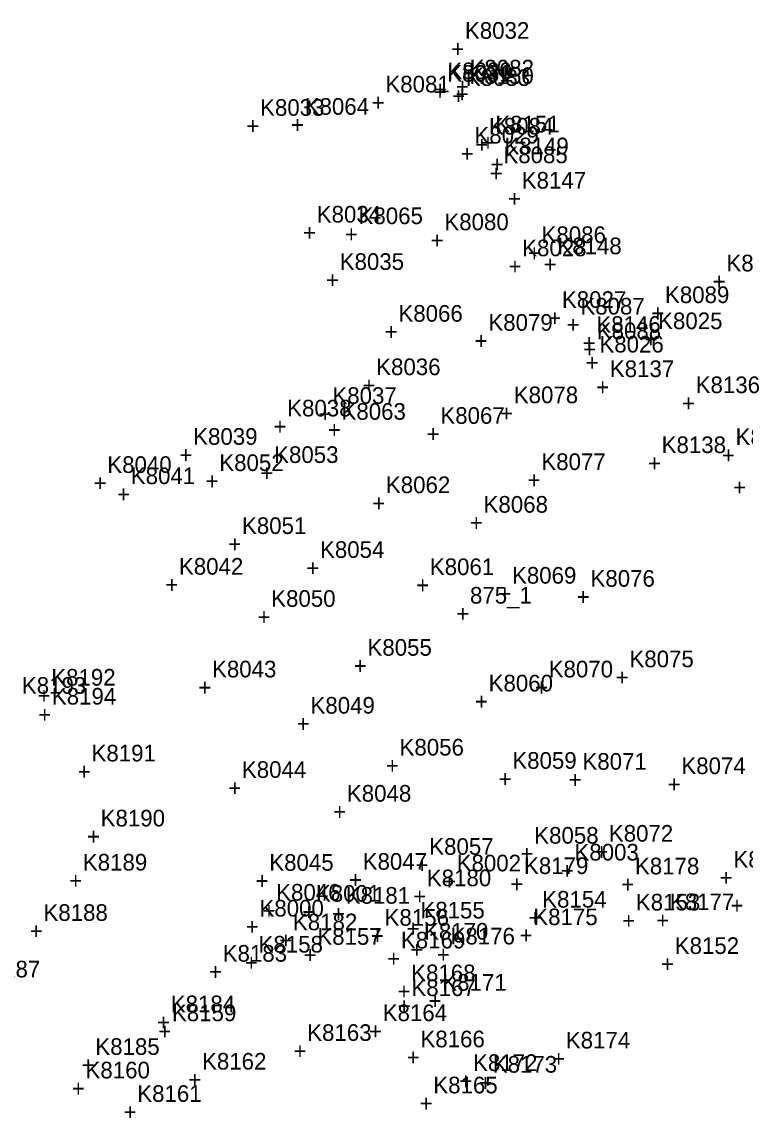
# Model space of a CAD drawing. Extents: x 1036751 to 1042192, y 772604 to 785439.
# Drawn here: x 1041558.5 to 1041667.1, y 774565.2 to 774729.9 of the extents above; entities that cross this region are included whole.
import ezdxf

# ---------------------------------------------------------------- set-up
doc = ezdxf.new("R2010")
doc.units = 0
for name, color, linetype in [('S_Buildings', 7, 'Continuous'), ('S_Buildings_SillElevation', 7, 'Continuous'), ('S_Control_Temp_Traverse', 7, 'Continuous'), ('S_Ground_Elevation', 7, 'Continuous'), ('S_Ground_LevelString', 7, 'Continuous'), ('S_Property_Garden', 7, 'Continuous'), ('S_Property_Lawn', 7, 'Continuous'), ('S_Property_Mailbox', 7, 'Continuous'), ('S_Roadway_Drive_Gravel', 7, 'Continuous')]:
    doc.layers.add(name, color=color, linetype=linetype)

msp = doc.modelspace()

# ---------------------------------------------------------------- texts
at = {"layer": 'S_Buildings'}
for s, p in [('K8150', (1041625.71, 774720.55)), ('+', (1041623.65, 774717.8)), ('K8149', (1041630.97, 774709.99)), ('+', (1041628.91, 774707.24)), ('K8147', (1041633.57, 774704.83)), ('+', (1041631.5, 774702.08)), ('K8146', (1041644.78, 774683.17)), ('+', (1041642.72, 774680.42))]:
    msp.add_text(s, height=2.5, dxfattribs=at).set_placement(p)
at = {"layer": 'S_Buildings_SillElevation'}
for s, p in [('K8151', (1041629.6, 774713.27)), ('+', (1041627.53, 774710.52)), ('K8148', (1041638.92, 774694.98)), ('+', (1041636.86, 774692.23))]:
    msp.add_text(s, height=2.5, dxfattribs=at).set_placement(p)
at = {"layer": 'S_Control_Temp_Traverse'}
for s, p in [('875', (1041625.8, 774642.49)), ('875', (1041625.8, 774642.49)), ('875', (1041625.8, 774642.49)), ('875_1', (1041625.8, 774642.49)), ('+', (1041623.74, 774639.75)), ('+', (1041623.74, 774639.75)), ('+', (1041623.74, 774639.75)), ('+', (1041623.74, 774639.75))]:
    msp.add_text(s, height=2.5, dxfattribs=at).set_placement(p)
at = {"layer": 'S_Ground_Elevation'}
for s, p in [('K8082', (1041625.74, 774721.68)), ('K8083', (1041625.17, 774720.26)), ('+', (1041623.68, 774718.93)), ('+', (1041623.11, 774717.51)), ('K8084', (1041628.65, 774712.95)), ('+', (1041626.59, 774710.2)), ('K8085', (1041630.82, 774708.65)), ('+', (1041628.76, 774705.9)), ('K8086', (1041636.55, 774696.66)), ('+', (1041634.49, 774693.91)), ('K8090', (1041664.32, 774692.4)), ('+', (1041662.26, 774689.65)), ('K8089', (1041655.09, 774687.64)), ('K8087', (1041642.38, 774685.92)), ('+', (1041653.03, 774684.89)), ('+', (1041640.32, 774683.17)), ('K8088', (1041644.85, 774682.21)), ('+', (1041642.79, 774679.46)), ('K8137', (1041646.81, 774676.52)), ('+', (1041644.75, 774673.77)), ('K8136', (1041659.7, 774674.11)), ('+', (1041657.64, 774671.36)), ('K8138', (1041654.59, 774665.1)), ('K8135', (1041665.7, 774666.3)), ('+', (1041663.64, 774663.55)), ('+', (1041652.53, 774662.35)), ('K8154', (1041636.65, 774596.82)), ('K8153', (1041650.72, 774596.39)), ('K8156', (1041612.97, 774594.1)), ('K8155', (1041618.35, 774595.19)), ('+', (1041634.59, 774594.07)), ('+', (1041648.66, 774593.64)), ('K8157', (1041602.87, 774591.24)), ('+', (1041610.91, 774591.35)), ('K8169', (1041615.43, 774590.69)), ('+', (1041616.29, 774592.44)), ('K8170', (1041618.89, 774592.02)), ('K8158', (1041594.04, 774590.07)), ('K8152', (1041656.56, 774589.86)), ('+', (1041600.81, 774588.49)), ('+', (1041613.36, 774587.94)), ('+', (1041616.83, 774589.27)), ('+', (1041591.98, 774587.32)), ('K8168', (1041616.97, 774585.76)), ('+', (1041654.5, 774587.11)), ('K8171', (1041621.64, 774584.34)), ('+', (1041614.91, 774583.01)), ('K8167', (1041617, 774583.54)), ('+', (1041619.58, 774581.59)), ('K8159', (1041581.03, 774579.76)), ('K8164', (1041612.69, 774579.77)), ('+', (1041614.93, 774580.79)), ('+', (1041578.97, 774577.01)), ('K8163', (1041601.35, 774576.8)), ('+', (1041610.63, 774577.02)), ('K8166', (1041618.36, 774575.84)), ('+', (1041599.29, 774574.05)), ('+', (1041616.3, 774573.09)), ('K8160', (1041568.05, 774571.17)), ('K8162', (1041585.55, 774572.49)), ('K8172', (1041626.26, 774572.28)), ('+', (1041583.49, 774569.74)), ('+', (1041565.99, 774568.42)), ('K8161', (1041575.82, 774567.64)), ('K8165', (1041620.29, 774568.92)), ('+', (1041624.19, 774569.53)), ('+', (1041573.76, 774564.89)), ('+', (1041618.23, 774566.17))]:
    msp.add_text(s, height=2.5, dxfattribs=at).set_placement(p)
at = {"layer": 'S_Ground_LevelString'}
for s, p in [('K8081', (1041613.09, 774719.28)), ('K8064', (1041600.97, 774715.93)), ('+', (1041611.02, 774716.53)), ('+', (1041598.91, 774713.18)), ('K8065', (1041609.06, 774699.5)), ('K8080', (1041621.95, 774698.58)), ('+', (1041607, 774696.75)), ('+', (1041619.89, 774695.83)), ('K8066', (1041615.05, 774684.84)), ('K8079', (1041628.56, 774683.48)), ('+', (1041612.99, 774682.09)), ('+', (1041626.49, 774680.73)), ('K8078', (1041632.38, 774672.6)), ('K8063', (1041606.5, 774670.11)), ('K8067', (1041621.35, 774669.5)), ('+', (1041630.32, 774669.85)), ('+', (1041604.44, 774667.36)), ('+', (1041619.29, 774666.75)), ('K8053', (1041596.38, 774663.62)), ('K8052', (1041588.14, 774662.41)), ('K8077', (1041636.52, 774662.56)), ('K8041', (1041574.85, 774660.44)), ('+', (1041594.31, 774660.87)), ('+', (1041586.08, 774659.66)), ('K8062', (1041613.17, 774659.09)), ('+', (1041634.45, 774659.81)), ('+', (1041572.79, 774657.69)), ('+', (1041611.11, 774656.34)), ('K8068', (1041627.84, 774656.15)), ('K8051', (1041591.55, 774652.95)), ('+', (1041625.78, 774653.4)), ('+', (1041589.48, 774650.2)), ('K8054', (1041603.27, 774649.36)), ('K8042', (1041582.08, 774646.84)), ('K8061', (1041619.77, 774646.78)), ('+', (1041601.21, 774646.61)), ('K8069', (1041632.11, 774645.49)), ('K8076', (1041643.9, 774645.03)), ('+', (1041580.02, 774644.09)), ('+', (1041617.71, 774644.03)), ('K8050', (1041595.94, 774642.01)), ('+', (1041630.05, 774642.74)), ('+', (1041641.84, 774642.28)), ('+', (1041593.88, 774639.26)), ('K8055', (1041610.4, 774634.66)), ('K8075', (1041649.75, 774632.93)), ('K8043', (1041587.05, 774631.41)), ('+', (1041608.34, 774631.91)), ('K8070', (1041637.62, 774631.41)), ('K8060', (1041628.6, 774629.3)), ('+', (1041647.69, 774630.18)), ('+', (1041584.99, 774628.66)), ('+', (1041635.56, 774628.66)), ('K8049', (1041601.84, 774625.96)), ('+', (1041626.54, 774626.55)), ('+', (1041599.78, 774623.21)), ('K8056', (1041615.22, 774619.67)), ('K8059', (1041632.16, 774617.68)), ('K8071', (1041642.69, 774617.54)), ('K8044', (1041591.54, 774616.31)), ('+', (1041613.16, 774616.92)), ('K8074', (1041657.55, 774616.88)), ('+', (1041630.1, 774614.93)), ('+', (1041640.62, 774614.79)), ('+', (1041655.49, 774614.13)), ('+', (1041589.48, 774613.56)), ('K8048', (1041607.31, 774612.74)), ('+', (1041605.25, 774609.99)), ('K8058', (1041635.45, 774606.43)), ('K8072', (1041646.66, 774606.73)), ('K8057', (1041619.68, 774604.76)), ('K8045', (1041595.65, 774602.36)), ('K8047', (1041609.68, 774602.51)), ('+', (1041633.38, 774603.68)), ('+', (1041644.6, 774603.98)), ('K8073', (1041665.36, 774602.84)), ('+', (1041617.62, 774602.01)), ('+', (1041593.59, 774599.61)), ('+', (1041607.62, 774599.76)), ('+', (1041663.3, 774600.09)), ('K8046', (1041596.69, 774597.87)), ('+', (1041594.63, 774595.12))]:
    msp.add_text(s, height=2.5, dxfattribs=at).set_placement(p)
at = {"layer": 'S_Property_Garden'}
for s, p in [('K8175', (1041635.31, 774594.19)), ('K8176', (1041622.88, 774591.29)), ('+', (1041633.25, 774591.44)), ('+', (1041620.82, 774588.54)), ('K8174', (1041640.2, 774575.66)), ('K8173', (1041629.22, 774572.03)), ('+', (1041638.14, 774572.91)), ('+', (1041627.16, 774569.28))]:
    msp.add_text(s, height=2.5, dxfattribs=at).set_placement(p)
at = {"layer": 'S_Property_Lawn'}
for s, p in [('K8192', (1041562.9, 774630.17)), ('K8193', (1041558.49, 774628.95)), ('+', (1041560.83, 774627.42)), ('K8191', (1041568.95, 774618.78)), ('+', (1041566.88, 774616.03)), ('K8190', (1041570.32, 774609.02)), ('+', (1041568.26, 774606.27)), ('K8189', (1041567.65, 774602.39)), ('K8179', (1041633.91, 774601.87)), ('K8178', (1041650.58, 774601.82)), ('+', (1041565.59, 774599.64)), ('K8180', (1041619.32, 774600.03)), ('K8181', (1041607.13, 774597.41)), ('+', (1041631.85, 774599.12)), ('+', (1041648.52, 774599.07)), ('+', (1041617.26, 774597.28)), ('K8177', (1041655.83, 774596.44)), ('K8188', (1041561.73, 774594.83)), ('+', (1041605.07, 774594.66)), ('K8182', (1041599.2, 774593.42)), ('+', (1041653.77, 774593.69)), ('+', (1041559.67, 774592.08)), ('+', (1041597.14, 774590.67)), ('K8183', (1041588.65, 774588.7)), ('K8187', (1041551.58, 774586.34)), ('+', (1041586.59, 774585.95)), ('K8184', (1041580.85, 774581.11)), ('+', (1041578.79, 774578.36)), ('K8185', (1041569.52, 774574.7)), ('+', (1041567.46, 774571.95))]:
    msp.add_text(s, height=2.5, dxfattribs=at).set_placement(p)
at = {"layer": 'S_Property_Mailbox'}
for s, p in [('K8194', (1041562.99, 774627.32)), ('+', (1041560.93, 774624.57))]:
    msp.add_text(s, height=2.5, dxfattribs=at).set_placement(p)
at = {"layer": 'S_Roadway_Drive_Gravel'}
for s, p in [('K8032', (1041625.04, 774727.34)), ('+', (1041622.98, 774724.59)), ('K8031', (1041622.38, 774720.88)), ('K8030', (1041622.4, 774721.27)), ('+', (1041620.32, 774718.13)), ('+', (1041620.34, 774718.52)), ('K8033', (1041594.27, 774715.77)), ('+', (1041592.21, 774713.02)), ('K8029', (1041626.47, 774711.61)), ('+', (1041624.41, 774708.86)), ('K8034', (1041602.78, 774699.73)), ('+', (1041600.72, 774696.98)), ('K8028', (1041633.64, 774694.67)), ('K8035', (1041606.23, 774692.62)), ('+', (1041631.58, 774691.92)), ('+', (1041604.17, 774689.87)), ('K8027', (1041639.61, 774686.91)), ('+', (1041637.55, 774684.16)), ('K8025', (1041654.06, 774683.72)), ('K8026', (1041645.24, 774680.21)), ('+', (1041652, 774680.98)), ('K8036', (1041611.71, 774676.81)), ('+', (1041643.18, 774677.46)), ('+', (1041609.65, 774674.06)), ('K8037', (1041605.13, 774672.5)), ('K8038', (1041598.34, 774670.61)), ('+', (1041603.06, 774669.75)), ('+', (1041596.28, 774667.86)), ('K8039', (1041584.22, 774666.35)), ('+', (1041582.15, 774663.6)), ('K8040', (1041571.32, 774662.12)), ('+', (1041569.26, 774659.37)), ('+', (1041665.32, 774658.72)), ('K8003', (1041641.49, 774603.9)), ('K8002', (1041623.8, 774602.27)), ('+', (1041639.43, 774601.15)), ('+', (1041621.74, 774599.52)), ('K8001', (1041602.66, 774597.71)), ('K8000', (1041594.18, 774595.48)), ('+', (1041600.6, 774594.96)), ('+', (1041664.93, 774595.91)), ('+', (1041592.12, 774592.73))]:
    msp.add_text(s, height=2.5, dxfattribs=at).set_placement(p)

doc.saveas('drawing.dxf')
